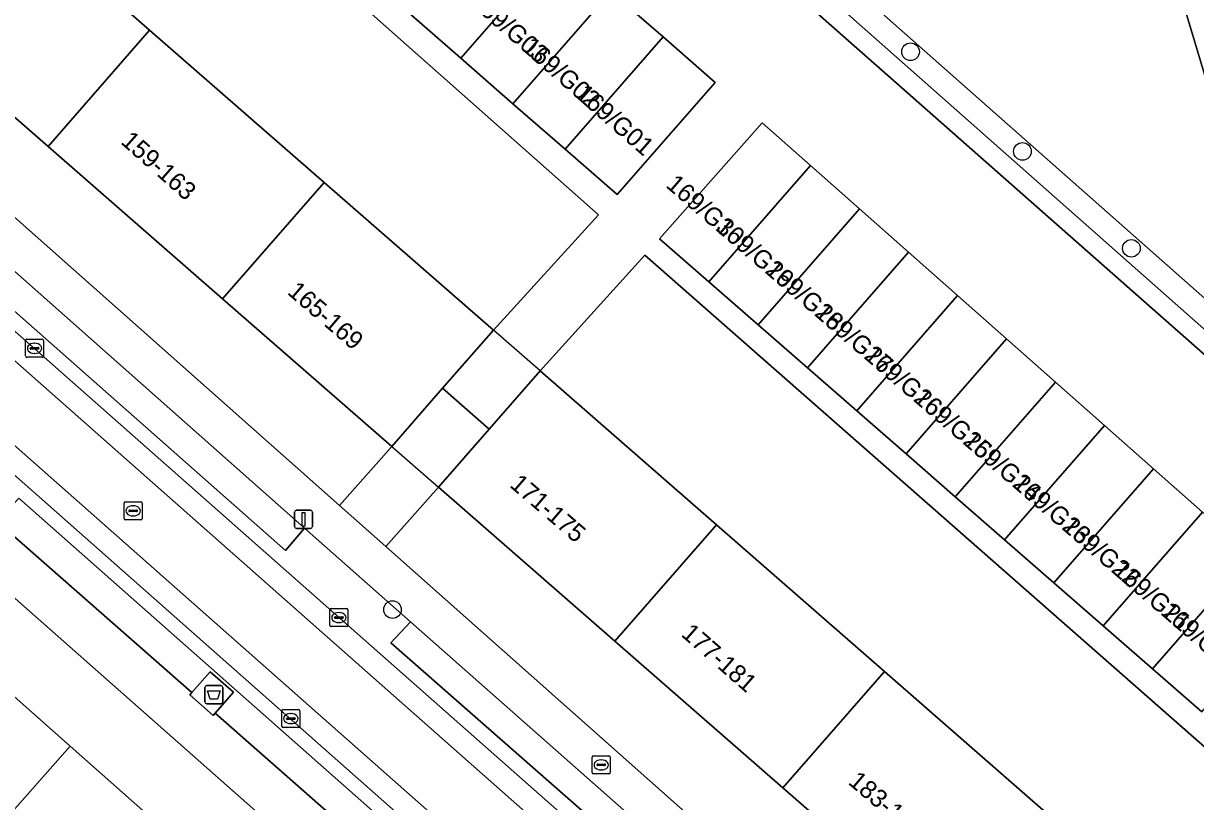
# Model space of a CAD drawing. Extents: x 162073 to 163043, y 381818 to 382561.
# Drawn here: x 162706.4 to 162771.5, y 382106.4 to 382149.6 of the extents above; entities that cross this region are included whole.
import ezdxf

# ---------------------------------------------------------------- set-up
doc = ezdxf.new("R2010")
doc.units = 0
for name, color, linetype in [('IMGEO_Afval_apart_plaats', 7, 'Continuous'), ('IMGEO_Boom', 7, 'Continuous'), ('IMGEO_Brandkraan', 7, 'Continuous'), ('IMGEO_Erf', 7, 'Continuous'), ('IMGEO_Fietspad_gesloten', 7, 'Continuous'), ('IMGEO_Groenvoorziening', 7, 'Continuous'), ('IMGEO_Hek', 7, 'Continuous'), ('IMGEO_Kolk', 7, 'Continuous'), ('IMGEO_Lichtmast', 7, 'Continuous'), ('IMGEO_Loofbos', 7, 'Continuous'), ('IMGEO_Pand', 7, 'Continuous'), ('IMGEO_Pand_nummerreeks', 7, 'Continuous'), ('IMGEO_Pand_overbouw', 7, 'Continuous'), ('IMGEO_Parkeervlak_open', 7, 'Continuous'), ('IMGEO_Rijbaan_lokaal_open', 7, 'Continuous'), ('IMGEO_Rioolput', 7, 'Continuous'), ('IMGEO_Voetpad_gesloten', 7, 'Continuous'), ('IMGEO_Voetpad_open', 7, 'Continuous')]:
    doc.layers.add(name, color=color, linetype=linetype)

msp = doc.modelspace()

# ---------------------------------------------------------------- linework, layer by layer
at = {"layer": 'IMGEO_Afval_apart_plaats'}
for p, q in [((162716.479, 382111.936), (162716.479, 382112.736)), ((162716.479, 382112.736), (162716.479, 382111.936)), ((162716.579, 382112.836), (162717.369, 382112.836)), ((162717.369, 382112.836), (162716.579, 382112.836)), ((162717.469, 382112.736), (162717.469, 382111.936)), ((162717.469, 382111.936), (162717.469, 382112.736)), ((162717.369, 382111.836), (162716.579, 382111.836)), ((162716.579, 382111.836), (162717.369, 382111.836))]:
    msp.add_line(p, q, dxfattribs=at)
msp.add_lwpolyline([(162716.622, 382112.55), (162717.326, 382112.55), (162717.177, 382112.08), (162716.771, 382112.08), (162716.622, 382112.55)], dxfattribs=at)
for centre, start, end in [((162716.579, 382112.736), 90, 180), ((162716.579, 382112.736), 90, 180), ((162717.369, 382112.736), 0, 90), ((162717.369, 382112.736), 360, 90), ((162716.579, 382111.936), 180, 270), ((162716.579, 382111.936), 180, 270), ((162717.369, 382111.936), 270, 0), ((162717.369, 382111.936), 270, 0)]:
    msp.add_arc(centre, 0.1, start, end, dxfattribs=at)
at = {"layer": 'IMGEO_Boom'}
for centre in [(162755.637, 382148.017), (162761.847, 382142.485), (162767.892, 382137.106), (162726.888, 382117.057)]:
    msp.add_circle(centre, 0.489, dxfattribs=at)
at = {"layer": 'IMGEO_Brandkraan'}
for p, q in [((162737.972, 382108.013), (162737.972, 382108.865)), ((162738.047, 382108.939), (162738.899, 382108.939)), ((162738.46, 382108.719), (162738.485, 382108.719)), ((162738.973, 382108.865), (162738.973, 382108.013)), ((162738.899, 382107.939), (162738.047, 382107.939)), ((162738.231, 382108.433), (162738.231, 382108.445)), ((162738.669, 382108.396), (162738.271, 382108.396)), ((162738.274, 382108.482), (162738.672, 382108.482)), ((162738.483, 382108.159), (162738.458, 382108.159)), ((162738.715, 382108.445), (162738.715, 382108.433))]:
    msp.add_line(p, q, dxfattribs=at)
for points in [[(162737.972, 382108.013), (162737.972, 382108.865)], [(162738.047, 382108.939), (162738.899, 382108.939)], [(162738.973, 382108.865), (162738.973, 382108.013)], [(162738.899, 382107.939), (162738.047, 382107.939)]]:
    msp.add_lwpolyline(points, dxfattribs=at)
for centre, radius, start, end in [((162738.049, 382108.863), 0.0765, 91.55205, 178.44795), ((162738.049, 382108.863), 0.0765, 91.55205, 178.44795), ((162738.897, 382108.863), 0.0765, 1.55205, 88.44795), ((162738.897, 382108.863), 0.0765, 1.55205, 88.44795), ((162738.049, 382108.015), 0.0765, 181.55205, 268.44795), ((162738.049, 382108.015), 0.0765, 181.55205, 268.44795), ((162738.271, 382108.442), 0.0403, 85.87752, 175.75265), ((162738.268, 382108.432), 0.0366, 178.93798, 274.71019), ((162738.672, 382108.439), 0.043, 264.86636, 352.45326), ((162738.676, 382108.444), 0.0386, 1.73085, 96.63898), ((162738.897, 382108.015), 0.0765, 271.55205, 358.44795), ((162738.897, 382108.015), 0.0765, 271.55205, 358.44795)]:
    msp.add_arc(centre, radius, start, end, dxfattribs=at)
for centre, major_axis, ratio, start_param, end_param in [((162738.459, 382108.439), (-0.387, 0.002), 0.722429, 4.712389, 7.853982), ((162738.484, 382108.439), (-0.39, 0.002), 0.717154, 1.570796, 4.712389)]:
    msp.add_ellipse(centre, major_axis=major_axis, ratio=ratio, start_param=start_param, end_param=end_param, dxfattribs=at)
at = {"layer": 'IMGEO_Erf'}
for points in [[(162813.627, 382217.094), (162815.305, 382190.127), (162797.456, 382169.912), (162787.136, 382169.294), (162787.436, 382164.032), (162775.173, 382163.264), (162774.854, 382168.515), (162764.674, 382167.857), (162762.676, 382165.582), (162763.385, 382164.924), (162755.383, 382155.851), (162769.433, 382155.171), (162774.029, 382139.847), (162790.242, 382139.847), (162817.792, 382168.598), (162835.073, 382193.121)], [(162703.677, 382157.718), (162713.411, 382149.22), (162723.096, 382140.764), (162732.487, 382132.565), (162738.329, 382138.967), (162701.018, 382172.005)]]:
    msp.add_lwpolyline(points, dxfattribs=at)
for points in [[(162707.777, 382142.766), (162698.042, 382151.265), (162689.471, 382158.748), (162687.031, 382155.952), (162686.857, 382155.753), (162723.945, 382122.835), (162726.853, 382126.112), (162717.462, 382134.31)], [(162674.032, 382145.847), (162671.428, 382142.74), (162680.955, 382134.307), (162690.858, 382125.541), (162699.498, 382117.893), (162709.001, 382109.481), (162718.673, 382100.92), (162727.878, 382092.772), (162737.374, 382084.366), (162746.514, 382076.276), (162749.277, 382079.405)], [(162740.883, 382136.724), (162735.077, 382130.304), (162744.864, 382121.759), (162754.191, 382113.616), (162763.596, 382105.404), (162772.809, 382097.361), (162777.988, 382092.839), (162781.755, 382089.551), (162787.326, 382095.933)], [(162748.557, 382107.163), (162739.23, 382115.306), (162729.443, 382123.851), (162726.516, 382120.553), (162754.178, 382096.002), (162760.644, 382090.959), (162773.293, 382080.753), (162773.886, 382080.538), (162776.121, 382083.098), (162767.175, 382090.908), (162757.963, 382098.951)]]:
    msp.add_lwpolyline(points, close=True, dxfattribs=at)
at = {"layer": 'IMGEO_Fietspad_gesloten'}
for points in [[(162663.777, 382169.764), (162659.768, 382173.314), (162658.953, 382172.402), (162758.158, 382084.712)], [(162656.604, 382169.748), (162655.805, 382168.834), (162763.539, 382073.588)], [(162764.162, 382074.674), (162656.604, 382169.748)], [(162759.231, 382085.439), (162681.455, 382154.112), (162663.777, 382169.764)]]:
    msp.add_lwpolyline(points, dxfattribs=at)
at = {"layer": 'IMGEO_Groenvoorziening'}
for points in [[(162751.978, 382152.012), (162734.711, 382167.299), (162726.641, 382174.344), (162712.659, 382186.406), (162711.976, 382185.632), (162799.814, 382107.972), (162800.677, 382108.957)], [(162711.976, 382185.632), (162711.213, 382184.767), (162711.773, 382184.273), (162799.156, 382107.221), (162799.814, 382107.972)]]:
    msp.add_lwpolyline(points, close=True, dxfattribs=at)
at = {"layer": 'IMGEO_Hek'}
msp.add_lwpolyline([(162751.978, 382152.012), (162800.677, 382108.957)], dxfattribs=at)
at = {"layer": 'IMGEO_Kolk'}
for p, q in [((162706.524, 382131.132), (162706.524, 382131.984)), ((162706.599, 382132.058), (162707.451, 382132.058)), ((162707.525, 382131.984), (162707.525, 382131.132)), ((162706.783, 382131.552), (162706.783, 382131.564)), ((162707.221, 382131.515), (162706.823, 382131.515)), ((162706.826, 382131.601), (162707.224, 382131.601)), ((162707.012, 382131.838), (162707.037, 382131.838)), ((162707.267, 382131.564), (162707.267, 382131.552)), ((162707.451, 382131.058), (162706.599, 382131.058)), ((162707.035, 382131.278), (162707.01, 382131.278)), ((162723.414, 382116.188), (162723.414, 382117.04)), ((162723.489, 382117.114), (162724.341, 382117.114)), ((162724.415, 382117.04), (162724.415, 382116.188)), ((162723.673, 382116.608), (162723.673, 382116.62)), ((162724.111, 382116.571), (162723.713, 382116.571)), ((162723.716, 382116.657), (162724.114, 382116.657)), ((162723.902, 382116.894), (162723.927, 382116.894)), ((162724.157, 382116.62), (162724.157, 382116.608)), ((162724.341, 382116.114), (162723.489, 382116.114)), ((162723.925, 382116.334), (162723.9, 382116.334)), ((162720.748, 382110.581), (162720.748, 382111.433)), ((162720.823, 382111.507), (162721.675, 382111.507)), ((162721.236, 382111.287), (162721.261, 382111.287)), ((162721.749, 382111.433), (162721.749, 382110.581)), ((162721.675, 382110.507), (162720.823, 382110.507)), ((162721.007, 382111.001), (162721.007, 382111.013)), ((162721.445, 382110.964), (162721.047, 382110.964)), ((162721.05, 382111.05), (162721.448, 382111.05)), ((162721.259, 382110.727), (162721.234, 382110.727)), ((162721.491, 382111.013), (162721.491, 382111.001))]:
    msp.add_line(p, q, dxfattribs=at)
for points in [[(162706.524, 382131.132), (162706.524, 382131.984)], [(162706.599, 382132.058), (162707.451, 382132.058)], [(162707.525, 382131.984), (162707.525, 382131.132)], [(162707.451, 382131.058), (162706.599, 382131.058)], [(162723.414, 382116.188), (162723.414, 382117.04)], [(162723.489, 382117.114), (162724.341, 382117.114)], [(162724.415, 382117.04), (162724.415, 382116.188)], [(162724.341, 382116.114), (162723.489, 382116.114)], [(162720.748, 382110.581), (162720.748, 382111.433)], [(162720.823, 382111.507), (162721.675, 382111.507)], [(162721.749, 382111.433), (162721.749, 382110.581)], [(162721.675, 382110.507), (162720.823, 382110.507)]]:
    msp.add_lwpolyline(points, dxfattribs=at)
for centre, radius, start, end in [((162706.601, 382131.982), 0.0765, 91.55205, 178.44795), ((162706.601, 382131.982), 0.0765, 91.55205, 178.44795), ((162707.449, 382131.982), 0.0765, 1.55205, 88.44795), ((162707.449, 382131.982), 0.0765, 1.55205, 88.44795), ((162706.823, 382131.561), 0.0403, 85.87752, 175.75265), ((162706.82, 382131.551), 0.0366, 178.93798, 274.71019), ((162707.224, 382131.558), 0.043, 264.86636, 352.45326), ((162707.228, 382131.563), 0.0386, 1.73085, 96.63898), ((162706.601, 382131.134), 0.0765, 181.55205, 268.44795), ((162706.601, 382131.134), 0.0765, 181.55205, 268.44795), ((162707.449, 382131.134), 0.0765, 271.55205, 358.44795), ((162707.449, 382131.134), 0.0765, 271.55205, 358.44795), ((162723.491, 382117.038), 0.0765, 91.55205, 178.44795), ((162723.491, 382117.038), 0.0765, 91.55205, 178.44795), ((162724.339, 382117.038), 0.0765, 1.55205, 88.44795), ((162724.339, 382117.038), 0.0765, 1.55205, 88.44795), ((162723.713, 382116.617), 0.0403, 85.87752, 175.75265), ((162723.71, 382116.607), 0.0366, 178.93798, 274.71019), ((162724.114, 382116.614), 0.043, 264.86636, 352.45326), ((162724.118, 382116.619), 0.0386, 1.73085, 96.63898), ((162723.491, 382116.19), 0.0765, 181.55205, 268.44795), ((162723.491, 382116.19), 0.0765, 181.55205, 268.44795), ((162724.339, 382116.19), 0.0765, 271.55205, 358.44795), ((162724.339, 382116.19), 0.0765, 271.55205, 358.44795), ((162720.825, 382111.431), 0.0765, 91.55205, 178.44795), ((162720.825, 382111.431), 0.0765, 91.55205, 178.44795), ((162721.673, 382111.431), 0.0765, 1.55205, 88.44795), ((162721.673, 382111.431), 0.0765, 1.55205, 88.44795), ((162720.825, 382110.583), 0.0765, 181.55205, 268.44795), ((162720.825, 382110.583), 0.0765, 181.55205, 268.44795), ((162721.047, 382111.01), 0.0403, 85.87752, 175.75265), ((162721.044, 382111), 0.0366, 178.93798, 274.71019), ((162721.448, 382111.007), 0.043, 264.86636, 352.45326), ((162721.452, 382111.012), 0.0386, 1.73085, 96.63898), ((162721.673, 382110.583), 0.0765, 271.55205, 358.44795), ((162721.673, 382110.583), 0.0765, 271.55205, 358.44795)]:
    msp.add_arc(centre, radius, start, end, dxfattribs=at)
for centre, major_axis, ratio, start_param, end_param in [((162707.011, 382131.558), (-0.387, 0.002), 0.722429, 4.712389, 7.853982), ((162707.036, 382131.558), (-0.39, 0.002), 0.717154, 1.570796, 4.712389), ((162723.901, 382116.614), (-0.387, 0.002), 0.722429, 4.712389, 7.853982), ((162723.926, 382116.614), (-0.39, 0.002), 0.717154, 1.570796, 4.712389), ((162721.235, 382111.007), (-0.387, 0.002), 0.722429, 4.712389, 7.853982), ((162721.26, 382111.007), (-0.39, 0.002), 0.717154, 1.570796, 4.712389)]:
    msp.add_ellipse(centre, major_axis=major_axis, ratio=ratio, start_param=start_param, end_param=end_param, dxfattribs=at)
at = {"layer": 'IMGEO_Lichtmast'}
for p, q in [((162721.454, 382121.667), (162721.454, 382122.467)), ((162721.454, 382122.467), (162721.454, 382121.667)), ((162721.554, 382122.567), (162722.344, 382122.567)), ((162722.344, 382122.567), (162721.554, 382122.567)), ((162722.444, 382122.467), (162722.444, 382121.667)), ((162722.444, 382121.667), (162722.444, 382122.467)), ((162722.344, 382121.567), (162721.554, 382121.567)), ((162721.554, 382121.567), (162722.344, 382121.567))]:
    msp.add_line(p, q, dxfattribs=at)
msp.add_lwpolyline([(162721.874, 382122.442), (162722.024, 382122.442), (162722.024, 382121.692), (162721.874, 382121.692), (162721.874, 382122.442)], dxfattribs=at)
for centre, start, end in [((162721.554, 382122.467), 90, 180), ((162721.554, 382122.467), 90, 180), ((162722.344, 382122.467), 0, 90), ((162722.344, 382122.467), 360, 90), ((162721.554, 382121.667), 180, 270), ((162721.554, 382121.667), 180, 270), ((162722.344, 382121.667), 270, 0), ((162722.344, 382121.667), 270, 0)]:
    msp.add_arc(centre, 0.1, start, end, dxfattribs=at)
at = {"layer": 'IMGEO_Loofbos'}
msp.add_lwpolyline([(162835.073, 382193.121), (162817.792, 382168.598), (162790.242, 382139.847), (162774.029, 382139.847), (162769.433, 382155.171), (162755.383, 382155.851), (162752.447, 382152.522), (162751.978, 382152.012), (162800.677, 382108.957), (162812.961, 382098.097), (162816.441, 382100.26), (162835.948, 382115.508), (162846.879, 382124.841), (162866.744, 382144.32), (162879.767, 382158.337), (162891.22, 382171.7), (162904.582, 382188.642), (162913.654, 382201.075)], dxfattribs=at)
at = {"layer": 'IMGEO_Pand'}
for points in [[(162698.042, 382151.265), (162707.777, 382142.766), (162713.411, 382149.22), (162703.677, 382157.718)], [(162733.233, 382156.41), (162727.794, 382150.18), (162730.684, 382147.658), (162736.123, 382153.887)], [(162739.013, 382151.365), (162736.123, 382153.887), (162730.684, 382147.658), (162733.574, 382145.135)], [(162741.902, 382148.842), (162739.013, 382151.365), (162733.574, 382145.135), (162736.463, 382142.612)], [(162707.777, 382142.766), (162717.462, 382134.31), (162723.096, 382140.764), (162713.411, 382149.22)], [(162741.902, 382148.842), (162736.463, 382142.612), (162739.353, 382140.089), (162744.792, 382146.319)], [(162750.076, 382141.699), (162747.395, 382144.067), (162741.713, 382137.641), (162744.448, 382135.253)], [(162750.076, 382141.699), (162744.448, 382135.253), (162747.183, 382132.865), (162752.797, 382139.295)], [(162723.096, 382140.764), (162717.462, 382134.31), (162726.853, 382126.112), (162729.671, 382129.34), (162732.487, 382132.565)], [(162749.918, 382130.478), (162755.518, 382136.892), (162752.797, 382139.295), (162747.183, 382132.865)], [(162749.918, 382130.478), (162752.653, 382128.09), (162758.239, 382134.488), (162755.518, 382136.892)], [(162760.96, 382132.084), (162758.239, 382134.488), (162752.653, 382128.09), (162755.387, 382125.702)], [(162763.681, 382129.681), (162760.96, 382132.084), (162755.387, 382125.702), (162758.122, 382123.314)], [(162744.864, 382121.759), (162735.077, 382130.304), (162732.261, 382127.079), (162729.443, 382123.851), (162739.23, 382115.306)], [(162760.857, 382120.927), (162766.402, 382127.277), (162763.681, 382129.681), (162758.122, 382123.314)], [(162760.857, 382120.927), (162763.592, 382118.539), (162769.123, 382124.874), (162766.402, 382127.277)], [(162766.327, 382116.151), (162771.844, 382122.47), (162769.123, 382124.874), (162763.592, 382118.539)], [(162774.565, 382120.066), (162771.844, 382122.47), (162766.327, 382116.151), (162769.062, 382113.763)], [(162748.557, 382107.163), (162754.191, 382113.616), (162744.864, 382121.759), (162739.23, 382115.306)], [(162774.565, 382120.066), (162769.062, 382113.763), (162771.797, 382111.376), (162777.286, 382117.663)], [(162699.498, 382117.893), (162693.91, 382111.58), (162703.028, 382103.511), (162703.414, 382103.169), (162709.001, 382109.481)], [(162757.963, 382098.951), (162763.596, 382105.404), (162754.191, 382113.616), (162748.557, 382107.163)], [(162709.001, 382109.481), (162703.414, 382103.169), (162703.821, 382102.808), (162713.087, 382094.608), (162718.673, 382100.92)]]:
    msp.add_lwpolyline(points, close=True, dxfattribs=at)
at = {"layer": 'IMGEO_Pand_overbouw'}
for points in [[(162732.261, 382127.079), (162735.077, 382130.304), (162732.487, 382132.565), (162729.671, 382129.34)], [(162726.853, 382126.112), (162729.443, 382123.851), (162732.261, 382127.079), (162729.671, 382129.34)]]:
    msp.add_lwpolyline(points, close=True, dxfattribs=at)
at = {"layer": 'IMGEO_Parkeervlak_open'}
for points in [[(162720.949, 382120.336), (162722.006, 382121.575), (162699.73, 382141.305), (162698.593, 382140.07)], [(162715.758, 382112.448), (162716.771, 382113.602), (162718.066, 382112.466), (162717.053, 382111.312), (162732.114, 382098.044), (162733.264, 382099.263), (162706.154, 382123.239), (162704.941, 382121.935)], [(162743.716, 382100.354), (162744.767, 382101.473), (162727.885, 382116.378), (162726.792, 382115.218)]]:
    msp.add_lwpolyline(points, close=True, dxfattribs=at)
at = {"layer": 'IMGEO_Rijbaan_lokaal_open'}
msp.add_lwpolyline([(162758.158, 382084.712), (162658.953, 382172.402), (162656.604, 382169.748), (162764.162, 382074.674)], dxfattribs=at)
at = {"layer": 'IMGEO_Rioolput'}
for p, q in [((162711.993, 382122.113), (162711.993, 382122.965)), ((162712.068, 382123.039), (162712.92, 382123.039)), ((162712.994, 382122.965), (162712.994, 382122.113)), ((162712.252, 382122.533), (162712.252, 382122.545)), ((162712.69, 382122.496), (162712.292, 382122.496)), ((162712.295, 382122.582), (162712.693, 382122.582)), ((162712.504, 382122.259), (162712.479, 382122.259)), ((162712.481, 382122.819), (162712.506, 382122.819)), ((162712.736, 382122.545), (162712.736, 382122.533)), ((162712.92, 382122.039), (162712.068, 382122.039))]:
    msp.add_line(p, q, dxfattribs=at)
for points in [[(162711.993, 382122.113), (162711.993, 382122.965)], [(162712.068, 382123.039), (162712.92, 382123.039)], [(162712.994, 382122.965), (162712.994, 382122.113)], [(162712.92, 382122.039), (162712.068, 382122.039)]]:
    msp.add_lwpolyline(points, dxfattribs=at)
for centre, radius, start, end in [((162712.07, 382122.963), 0.0765, 91.55205, 178.44795), ((162712.07, 382122.963), 0.0765, 91.55205, 178.44795), ((162712.918, 382122.963), 0.0765, 1.55205, 88.44795), ((162712.918, 382122.963), 0.0765, 1.55205, 88.44795), ((162712.292, 382122.542), 0.0403, 85.87752, 175.75265), ((162712.289, 382122.532), 0.0366, 178.93798, 274.71019), ((162712.693, 382122.539), 0.043, 264.86636, 352.45326), ((162712.697, 382122.544), 0.0386, 1.73085, 96.63898), ((162712.07, 382122.115), 0.0765, 181.55205, 268.44795), ((162712.07, 382122.115), 0.0765, 181.55205, 268.44795), ((162712.918, 382122.115), 0.0765, 271.55205, 358.44795), ((162712.918, 382122.115), 0.0765, 271.55205, 358.44795)]:
    msp.add_arc(centre, radius, start, end, dxfattribs=at)
for centre, major_axis, ratio, start_param, end_param in [((162712.48, 382122.539), (-0.387, 0.002), 0.722429, 4.712389, 7.853982), ((162712.505, 382122.539), (-0.39, 0.002), 0.717154, 1.570796, 4.712389)]:
    msp.add_ellipse(centre, major_axis=major_axis, ratio=ratio, start_param=start_param, end_param=end_param, dxfattribs=at)
at = {"layer": 'IMGEO_Voetpad_gesloten'}
msp.add_lwpolyline([(162718.066, 382112.466), (162716.771, 382113.602), (162715.758, 382112.448), (162715.65, 382112.324), (162716.944, 382111.188), (162717.053, 382111.312)], close=True, dxfattribs=at)
at = {"layer": 'IMGEO_Voetpad_open'}
for points in [[(162701.018, 382172.005), (162738.329, 382138.967), (162732.487, 382132.565), (162729.671, 382129.34), (162726.853, 382126.112), (162723.945, 382122.835), (162726.516, 382120.553), (162729.443, 382123.851), (162732.261, 382127.079), (162735.077, 382130.304), (162740.883, 382136.724), (162787.326, 382095.933), (162781.755, 382089.551), (162776.121, 382083.098), (162773.886, 382080.538), (162775.384, 382079.994), (162792.004, 382098.6), (162794.823, 382101.828), (162794.607, 382102.03), (162794.796, 382102.245), (162799.156, 382107.221), (162711.773, 382184.273)], [(162686.857, 382155.753), (162687.031, 382155.952), (162683.872, 382158.709), (162677.027, 382164.777), (162676.91, 382164.881), (162674.18, 382167.302), (162667.189, 382173.499), (162663.777, 382169.764), (162681.455, 382154.112), (162682.005, 382154.755), (162683.102, 382156.007), (162685.359, 382154.003), (162697.842, 382142.924), (162699.73, 382141.305), (162722.006, 382121.575), (162727.885, 382116.378), (162744.767, 382101.473), (162746.529, 382099.913), (162755.026, 382092.417), (162763.841, 382085.252), (162765.224, 382084.116), (162769.647, 382080.517), (162774.479, 382076.56)], [(162763.539, 382073.588), (162655.805, 382168.834)], [(162652.011, 382165.5), (162668.909, 382150.217), (162670.073, 382149.164), (162674.032, 382145.847), (162749.277, 382079.405), (162750.581, 382078.253), (162750.594, 382078.24), (162764.864, 382064.031), (162765.79, 382055.945), (162768.854, 382058.613)], [(162775.384, 382079.994), (162773.886, 382080.538), (162773.293, 382080.753), (162760.644, 382090.959), (162754.178, 382096.002), (162726.516, 382120.553), (162723.945, 382122.835), (162686.857, 382155.753)], [(162744.767, 382101.473), (162743.716, 382100.354), (162726.792, 382115.218), (162727.885, 382116.378), (162722.006, 382121.575), (162720.949, 382120.336), (162698.593, 382140.07), (162699.73, 382141.305), (162697.842, 382142.924), (162696.796, 382141.685), (162682.005, 382154.755), (162681.455, 382154.112), (162759.231, 382085.439)], [(162739.013, 382151.365), (162741.902, 382148.842), (162744.792, 382146.319), (162739.353, 382140.089), (162736.463, 382142.612), (162733.574, 382145.135), (162730.684, 382147.658), (162727.794, 382150.18)], [(162771.797, 382111.376), (162769.062, 382113.763), (162766.327, 382116.151), (162763.592, 382118.539), (162760.857, 382120.927), (162758.122, 382123.314), (162755.387, 382125.702), (162752.653, 382128.09), (162749.918, 382130.478), (162747.183, 382132.865), (162744.448, 382135.253), (162741.713, 382137.641), (162747.395, 382144.067), (162750.076, 382141.699), (162752.797, 382139.295), (162755.518, 382136.892), (162758.239, 382134.488), (162760.96, 382132.084), (162763.681, 382129.681), (162766.402, 382127.277), (162769.123, 382124.874), (162771.844, 382122.47)]]:
    msp.add_lwpolyline(points, dxfattribs=at)
msp.add_lwpolyline([(162717.053, 382111.312), (162716.944, 382111.188), (162715.65, 382112.324), (162715.758, 382112.448), (162704.941, 382121.935), (162706.154, 382123.239), (162733.264, 382099.263), (162732.114, 382098.044)], close=True, dxfattribs=at)

# ---------------------------------------------------------------- texts
at = {"layer": 'IMGEO_Pand_nummerreeks'}
for s, rotation, p in [('169/G03', 318.69403, (162731.137, 382150.699)), ('169/G02', 318.69403, (162734.015, 382148.17)), ('169/G01', 318.69403, (162736.985, 382145.56)), ('159-163', 318.41998, (162711.757, 382142.96)), ('169/G30', 319.18492, (162742.006, 382140.545)), ('169/G29', 319.18492, (162744.747, 382138.178)), ('169/G28', 319.18492, (162747.496, 382135.804)), ('165-169', 319.29135, (162721.002, 382134.607)), ('169/G27', 319.18492, (162750.239, 382133.435)), ('169/G26', 319.18492, (162752.984, 382131.064)), ('169/G25', 319.18492, (162755.729, 382128.693)), ('169/G24', 319.18492, (162758.474, 382126.323)), ('171-175', 319.33146, (162733.34, 382123.909)), ('169/G23', 319.18492, (162761.22, 382123.952)), ('169/G22', 319.18492, (162763.96, 382121.585)), ('169/G21', 319.18492, (162766.793, 382119.138)), ('169/G20', 319.18492, (162769.457, 382116.837)), ('177-181', 318.78265, (162742.855, 382115.628)), ('183-187', 319.6859, (162752.125, 382107.416))]:
    msp.add_text(s, height=1, rotation=rotation, dxfattribs=at).set_placement(p)

doc.saveas('drawing.dxf')
